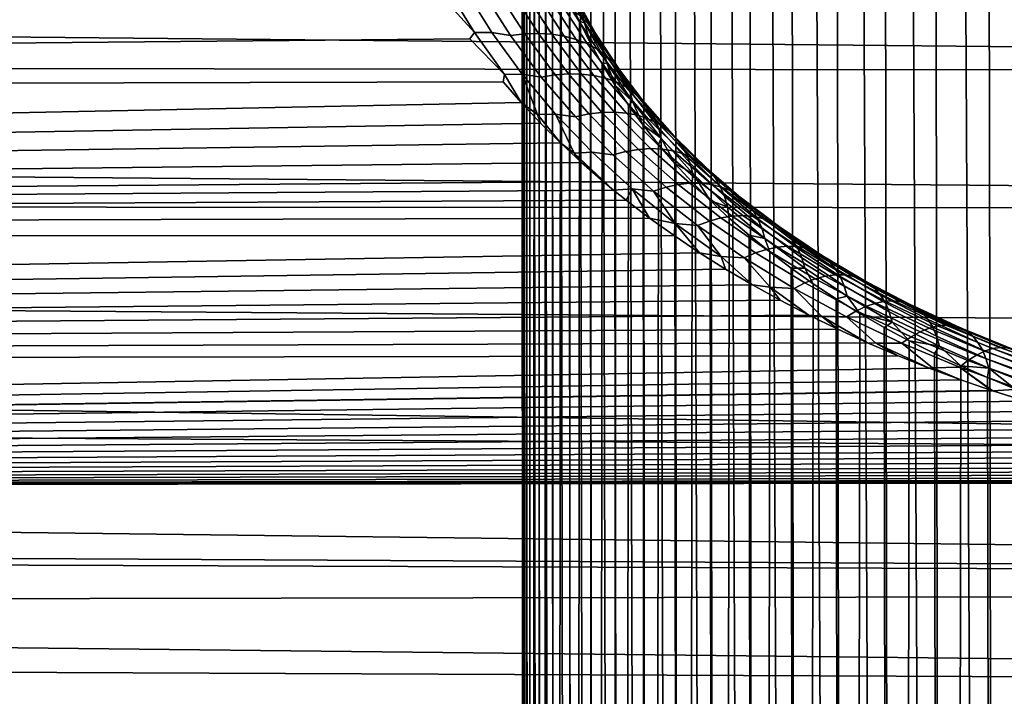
# Model space of a CAD drawing. Header units: metres. Extents: x -29 to 117, y -464 to 29.
# Tile 327 of 362: x 95.03 to 100.55, y -24.01 to -20.22. Entities that reach past the tile are written whole.
import ezdxf

# ---------------------------------------------------------------- set-up
doc = ezdxf.new("R2010")
doc.units = ezdxf.units.M
doc.layers.add('solid_24_501_056_XXX', color=7, linetype='CONTINUOUS')

msp = doc.modelspace()

# ---------------------------------------------------------------- linework, layer by layer
at = {"layer": 'solid_24_501_056_XXX'}
for points in [[(100.451645, -14.644389, 77.150513), (100.530876, -58.522095, 129.525024), (100.845062, -58.37307, 129.65007), (100.604523, -14.551145, 77.197197)], [(100.451645, -14.644389, 77.150513), (100.301796, -14.741547, 77.10112), (100.530876, -58.522095, 129.525024)], [(100.155128, -14.842526, 77.049057), (100.229263, -58.685654, 129.387787), (100.530876, -58.522095, 129.525024), (100.301796, -14.741547, 77.10112)], [(100.155128, -14.842526, 77.049057), (100.011726, -14.947417, 76.994492), (100.229263, -58.685654, 129.387787)], [(99.871834, -15.0559, 76.937317), (99.94136, -58.863129, 129.238861), (100.229263, -58.685654, 129.387787), (100.011726, -14.947417, 76.994492)], [(99.871834, -15.0559, 76.937317), (99.735687, -15.167631, 76.877419), (99.94136, -58.863129, 129.238861)], [(99.603386, -15.282576, 76.814903), (99.668266, -59.053841, 129.078842), (99.94136, -58.863129, 129.238861), (99.735687, -15.167631, 76.877419)], [(99.603386, -15.282576, 76.814903), (99.475037, -15.400742, 76.749908), (99.668266, -59.053841, 129.078842)], [(99.350845, -15.521766, 76.68235), (99.411026, -59.257069, 128.90831), (99.668266, -59.053841, 129.078842), (99.475037, -15.400742, 76.749908)], [(99.350845, -15.521766, 76.68235), (99.23101, -15.64528, 76.612129), (99.411026, -59.257069, 128.90831)], [(99.115585, -15.771305, 76.539429), (99.170593, -59.472046, 128.727921), (99.411026, -59.257069, 128.90831), (99.23101, -15.64528, 76.612129)], [(99.115585, -15.771305, 76.539429), (99.004677, -15.899748, 76.464355), (99.170593, -59.472046, 128.727921)], [(98.898422, -16.030256, 76.386818), (98.947899, -59.697952, 128.538361), (99.170593, -59.472046, 128.727921), (99.004677, -15.899748, 76.464355)], [(98.898422, -16.030256, 76.386818), (98.796974, -16.162489, 76.306778), (98.947899, -59.697952, 128.538361)], [(98.700356, -16.296484, 76.224457), (98.743782, -59.933929, 128.340347), (98.947899, -59.697952, 128.538361), (98.796974, -16.162489, 76.306778)], [(98.700356, -16.296484, 76.224457), (98.608658, -16.432081, 76.139908), (98.743782, -59.933929, 128.340347)], [(98.521965, -16.568968, 76.053085), (98.559013, -60.179089, 128.134644), (98.743782, -59.933929, 128.340347), (98.608658, -16.432081, 76.139908)], [(98.521965, -16.568968, 76.053085), (98.440361, -16.706865, 75.963982), (98.559013, -60.179089, 128.134644)], [(98.363876, -16.845779, 75.872826), (98.394295, -60.432495, 127.922012), (98.559013, -60.179089, 128.134644), (98.440361, -16.706865, 75.963982)], [(98.363876, -16.845779, 75.872826), (98.292542, -16.985537, 75.779655), (98.394295, -60.432495, 127.922012)], [(98.226418, -17.125889, 75.684448), (98.250252, -60.693188, 127.703262), (98.394295, -60.432495, 127.922012), (98.292542, -16.985537, 75.779655)], [(98.226418, -17.125889, 75.684448), (98.165527, -17.266628, 75.587212), (98.250252, -60.693188, 127.703262)], [(98.109901, -17.407711, 75.488174), (98.127434, -60.960178, 127.479233), (98.250252, -60.693188, 127.703262), (98.165527, -17.266628, 75.587212)], [(98.109901, -17.407711, 75.488174), (98.059547, -17.548977, 75.38736), (98.127434, -60.960178, 127.479233)], [(98.014488, -17.690247, 75.284767), (98.026306, -61.232456, 127.250763), (98.127434, -60.960178, 127.479233), (98.059547, -17.548977, 75.38736)], [(98.014488, -17.690247, 75.284767), (97.974724, -17.831367, 75.180428), (98.026306, -61.232456, 127.250763)], [(97.940269, -17.972256, 75.074532), (97.94725, -61.508984, 127.018723), (98.026306, -61.232456, 127.250763), (97.974724, -17.831367, 75.180428)], [(97.940269, -17.972256, 75.074532), (97.91114, -18.112759, 74.967148), (97.94725, -61.508984, 127.018723)], [(97.887321, -18.252722, 74.858315), (97.890572, -61.788719, 126.784004), (97.94725, -61.508984, 127.018723), (97.91114, -18.112759, 74.967148)], [(97.887321, -18.252722, 74.858315), (97.86882, -18.392006, 74.748116), (97.890572, -61.788719, 126.784004)], [(97.855629, -18.530508, 74.636688), (97.856468, -62.070595, 126.547478), (97.890572, -61.788719, 126.784004), (97.86882, -18.392006, 74.748116)], [(97.855629, -18.530508, 74.636688), (97.847725, -18.668106, 74.524132), (97.856468, -62.070595, 126.547478)], [(97.847725, -18.668106, 74.524132), (97.845093, -18.804682, 74.410545), (97.856468, -62.070595, 126.547478)], [(97.847725, -18.940254, 74.295776), (97.845093, -62.353542, 126.310059), (97.856468, -62.070595, 126.547478), (97.845093, -18.804682, 74.410545)], [(97.847725, -18.940254, 74.295776), (97.855629, -19.074995, 74.17981), (97.856468, -62.63649, 126.072639), (97.845093, -62.353542, 126.310059)], [(97.855629, -19.074995, 74.17981), (97.86882, -19.208784, 74.062759), (97.856468, -62.63649, 126.072639)], [(97.86882, -19.208784, 74.062759), (97.887321, -19.341496, 73.944725), (97.890572, -62.918365, 125.836113), (97.856468, -62.63649, 126.072639)], [(97.887321, -19.341496, 73.944725), (97.91114, -19.472984, 73.825783), (97.890572, -62.918365, 125.836113)], [(97.91114, -19.472984, 73.825783), (97.940277, -19.603148, 73.706047), (97.94725, -63.198101, 125.601387), (97.890572, -62.918365, 125.836113)], [(67.564034, -19.625256, 31.680479), (115.799744, -19.726307, 31.778532), (115.828773, -20.5193, 32.583401), (67.437141, -20.04677, 32.096069)], [(97.940277, -19.603148, 73.706047), (97.974731, -19.731907, 73.585678), (97.94725, -63.198101, 125.601387)], [(97.974731, -19.731907, 73.585678), (98.014496, -19.859173, 73.464813), (98.026306, -63.474628, 125.369354), (97.94725, -63.198101, 125.601387)], [(60.887337, -20.666183, 71.267738), (97.384735, -20.078564, 71.879364), (97.240837, -19.821342, 72.135849), (60.862103, -19.863775, 72.093987)], [(98.014496, -19.859173, 73.464813), (98.05957, -19.984756, 73.343491), (98.026306, -63.474628, 125.369354)], [(98.193863, -20.238132, 72.963676), (98.08699, -20.005959, 73.195686), (98.073166, -19.945576, 73.127045), (98.179588, -20.177675, 72.895187)], [(98.05957, -19.984756, 73.343491), (98.109924, -20.108583, 73.221863), (98.127434, -63.746906, 125.140884), (98.026306, -63.474628, 125.369354)], [(98.214935, -20.244106, 72.455582), (98.090393, -20.017834, 72.68782), (98.046043, -19.973248, 72.620041), (98.170883, -20.200926, 72.386703)], [(98.08699, -20.005959, 73.195686), (98.193863, -20.238132, 72.963676), (98.165558, -20.230625, 73.100113), (98.109924, -20.108583, 73.221863)], [(98.252075, -20.292253, 72.525238), (98.127632, -20.067053, 72.756668), (98.090393, -20.017834, 72.68782), (98.214935, -20.244106, 72.455582)], [(97.577415, -20.292034, 71.663025), (97.384735, -20.078564, 71.879364), (60.887337, -20.666183, 71.267738), (97.550507, -20.327761, 71.624458)], [(67.31002, -20.459524, 32.520447), (67.437141, -20.04677, 32.096069), (115.828773, -20.5193, 32.583401)], [(97.577415, -20.292034, 71.663025), (97.428711, -20.049423, 71.911102), (97.384735, -20.078564, 71.879364)], [(97.674721, -20.291956, 71.675438), (97.524712, -20.050838, 71.923172), (97.428711, -20.049423, 71.911102), (97.577415, -20.292034, 71.663025)], [(97.778633, -20.309151, 71.681854), (97.62545, -20.068434, 71.930679), (97.524712, -20.050838, 71.923172), (97.674721, -20.291956, 71.675438)], [(97.858414, -20.300051, 71.727699), (97.707085, -20.06271, 71.973717), (97.62545, -20.068434, 71.930679), (97.778633, -20.309151, 71.681854)], [(97.93576, -20.297623, 71.778297), (97.786148, -20.063503, 72.021652), (97.707085, -20.06271, 71.973717), (97.858414, -20.300051, 71.727699)], [(98.010017, -20.301889, 71.833221), (97.861954, -20.07081, 72.074081), (97.786148, -20.063503, 72.021652), (97.93576, -20.297623, 71.778297)], [(98.080544, -20.312815, 71.892006), (97.933876, -20.084564, 72.130547), (97.861954, -20.07081, 72.074081), (98.010017, -20.301889, 71.833221)], [(98.281982, -20.344957, 72.59507), (98.157455, -20.120485, 72.825989), (98.127632, -20.067053, 72.756668), (98.252075, -20.292253, 72.525238)], [(98.146744, -20.330305, 71.95414), (98.001274, -20.104652, 72.190567), (97.933876, -20.084564, 72.130547), (98.080544, -20.312815, 71.892006)], [(98.208054, -20.354212, 72.019096), (98.063591, -20.130899, 72.253624), (98.001274, -20.104652, 72.190567), (98.146744, -20.330305, 71.95414)], [(98.263931, -20.384327, 72.086327), (98.120293, -20.163082, 72.319199), (98.063591, -20.130899, 72.253624), (98.208054, -20.354212, 72.019096)], [(98.109924, -20.108583, 73.221863), (98.165558, -20.230625, 73.100113), (98.127434, -63.746906, 125.140884)], [(98.304405, -20.401768, 72.66449), (98.179588, -20.177675, 72.895187), (98.157455, -20.120485, 72.825989), (98.281982, -20.344957, 72.59507)], [(98.313919, -20.420397, 72.155243), (98.170883, -20.200926, 72.386703), (98.120293, -20.163082, 72.319199), (98.263931, -20.384327, 72.086327)], [(98.319145, -20.462198, 72.732903), (98.193863, -20.238132, 72.963676), (98.179588, -20.177675, 72.895187), (98.304405, -20.401768, 72.66449)], [(98.165558, -20.230625, 73.100113), (98.226463, -20.35083, 72.978386), (98.250252, -64.013901, 124.916855), (98.127434, -63.746906, 125.140884)], [(98.193863, -20.238132, 72.963676), (98.226463, -20.35083, 72.978386), (98.165558, -20.230625, 73.100113)], [(98.357582, -20.462112, 72.225258), (98.214935, -20.244106, 72.455582), (98.170883, -20.200926, 72.386703), (98.313919, -20.420397, 72.155243)], [(98.193863, -20.238132, 72.963676), (98.319145, -20.462198, 72.732903), (98.292595, -20.468977, 72.856689), (98.226463, -20.35083, 72.978386)], [(98.394547, -20.509115, 72.295784), (98.252075, -20.292253, 72.525238), (98.214935, -20.244106, 72.455582), (98.357582, -20.462112, 72.225258)], [(97.744972, -20.526373, 71.417587), (97.577415, -20.292034, 71.663025), (97.550507, -20.327761, 71.624458)], [(97.843719, -20.524658, 71.43042), (97.674721, -20.291956, 71.675438), (97.577415, -20.292034, 71.663025), (97.744972, -20.526373, 71.417587)], [(97.951157, -20.541166, 71.435921), (97.778633, -20.309151, 71.681854), (97.674721, -20.291956, 71.675438), (97.843719, -20.524658, 71.43042)], [(98.028831, -20.528751, 71.48452), (97.858414, -20.300051, 71.727699), (97.778633, -20.309151, 71.681854), (97.951157, -20.541166, 71.435921)], [(98.104233, -20.523151, 71.537743), (97.93576, -20.297623, 71.778297), (97.858414, -20.300051, 71.727699), (98.028831, -20.528751, 71.48452)], [(98.176704, -20.524414, 71.595146), (98.010017, -20.301889, 71.833221), (97.93576, -20.297623, 71.778297), (98.104233, -20.523151, 71.537743)], [(98.424492, -20.561005, 72.366211), (98.281982, -20.344957, 72.59507), (98.252075, -20.292253, 72.525238), (98.394547, -20.509115, 72.295784)], [(97.744972, -20.526373, 71.417587), (97.550507, -20.327761, 71.624458), (60.887337, -20.666183, 71.267738), (97.737877, -20.568129, 71.372383)], [(98.245636, -20.532528, 71.656235), (98.080544, -20.312815, 71.892006), (98.010017, -20.301889, 71.833221), (98.176704, -20.524414, 71.595146)], [(98.310432, -20.547424, 71.72049), (98.146744, -20.330305, 71.95414), (98.080544, -20.312815, 71.892006), (98.245636, -20.532528, 71.656235)], [(98.370544, -20.568977, 71.787354), (98.208054, -20.354212, 72.019096), (98.146744, -20.330305, 71.95414), (98.310432, -20.547424, 71.72049)], [(98.425461, -20.597, 71.856262), (98.263931, -20.384327, 72.086327), (98.208054, -20.354212, 72.019096), (98.370544, -20.568977, 71.787354)], [(98.226463, -20.35083, 72.978386), (98.292595, -20.468977, 72.856689), (98.250252, -64.013901, 124.916855)], [(98.447174, -20.617338, 72.435928), (98.304405, -20.401768, 72.66449), (98.281982, -20.344957, 72.59507), (98.424492, -20.561005, 72.366211)], [(98.474701, -20.631254, 71.92662), (98.313919, -20.420397, 72.155243), (98.263931, -20.384327, 72.086327), (98.425461, -20.597, 71.856262)], [(98.462387, -20.677633, 72.504356), (98.319145, -20.462198, 72.732903), (98.304405, -20.401768, 72.66449), (98.447174, -20.617338, 72.435928)], [(67.31002, -20.459524, 32.520447), (115.828773, -20.5193, 32.583401), (115.843262, -21.279072, 33.418877), (67.182594, -20.863342, 32.95343)], [(98.319145, -20.462198, 72.732903), (98.363937, -20.585005, 72.735222), (98.292595, -20.468977, 72.856689)], [(98.517853, -20.671448, 71.997841), (98.357582, -20.462112, 72.225258), (98.313919, -20.420397, 72.155243), (98.474701, -20.631254, 71.92662)], [(98.462387, -20.677633, 72.504356), (98.363937, -20.585005, 72.735222), (98.319145, -20.462198, 72.732903)], [(98.554543, -20.717236, 72.069298), (98.394547, -20.509115, 72.295784), (98.357582, -20.462112, 72.225258), (98.517853, -20.671448, 71.997841)], [(98.292595, -20.468977, 72.856689), (98.363937, -20.585005, 72.735222), (98.394295, -64.27459, 124.698105), (98.250252, -64.013901, 124.916855)], [(98.584465, -20.768227, 72.140388), (98.424492, -20.561005, 72.366211), (98.394547, -20.509115, 72.295784), (98.554543, -20.717236, 72.069298)], [(60.922607, -21.434452, 70.409225), (97.839592, -20.684929, 71.247612), (97.737877, -20.568129, 71.372383), (60.887337, -20.666183, 71.267738)], [(97.744972, -20.526373, 71.417587), (97.737877, -20.568129, 71.372383), (97.839592, -20.684929, 71.247612)], [(97.843719, -20.524658, 71.43042), (97.744972, -20.526373, 71.417587), (97.839592, -20.684929, 71.247612), (97.931007, -20.751982, 71.175751)], [(98.031326, -20.748478, 71.18911), (97.843719, -20.524658, 71.43042), (97.931007, -20.751982, 71.175751)], [(98.142624, -20.764, 71.193924), (97.951157, -20.541166, 71.435921), (97.843719, -20.524658, 71.43042), (98.031326, -20.748478, 71.18911)], [(98.217949, -20.748344, 71.245216), (98.028831, -20.528751, 71.48452), (97.951157, -20.541166, 71.435921), (98.142624, -20.764, 71.193924)], [(98.291153, -20.73963, 71.301018), (98.104233, -20.523151, 71.537743), (98.028831, -20.528751, 71.48452), (98.217949, -20.748344, 71.245216)], [(98.361618, -20.737932, 71.360863), (98.176704, -20.524414, 71.595146), (98.104233, -20.523151, 71.537743), (98.291153, -20.73963, 71.301018)], [(98.428726, -20.743263, 71.42424), (98.245636, -20.532528, 71.656235), (98.176704, -20.524414, 71.595146), (98.361618, -20.737932, 71.360863)], [(98.49192, -20.755579, 71.490608), (98.310432, -20.547424, 71.72049), (98.245636, -20.532528, 71.656235), (98.428726, -20.743263, 71.42424)], [(98.550652, -20.774775, 71.559395), (98.370544, -20.568977, 71.787354), (98.310432, -20.547424, 71.72049), (98.49192, -20.755579, 71.490608)], [(98.604416, -20.800686, 71.630013), (98.425461, -20.597, 71.856262), (98.370544, -20.568977, 71.787354), (98.550652, -20.774775, 71.559395)], [(98.607353, -20.823986, 72.210503), (98.447174, -20.617338, 72.435928), (98.424492, -20.561005, 72.366211), (98.584465, -20.768227, 72.140388)], [(98.363937, -20.585005, 72.735222), (98.44043, -20.6989, 72.614243), (98.394295, -64.27459, 124.698105)], [(98.462387, -20.677633, 72.504356), (98.44043, -20.6989, 72.614243), (98.363937, -20.585005, 72.735222)], [(98.652756, -20.83309, 71.701866), (98.474701, -20.631254, 71.92662), (98.425461, -20.597, 71.856262), (98.604416, -20.800686, 71.630013)], [(98.623016, -20.884037, 72.279045), (98.462387, -20.677633, 72.504356), (98.447174, -20.617338, 72.435928), (98.607353, -20.823986, 72.210503)], [(98.695267, -20.87171, 71.774323), (98.517853, -20.671448, 71.997841), (98.474701, -20.631254, 71.92662), (98.652756, -20.83309, 71.701866)], [(60.922607, -21.434452, 70.409225), (97.946495, -20.799116, 71.124153), (97.839592, -20.684929, 71.247612)], [(97.931007, -20.751982, 71.175751), (97.839592, -20.684929, 71.247612), (97.946495, -20.799116, 71.124153)], [(98.462387, -20.677633, 72.504356), (98.522049, -20.810598, 72.493904), (98.44043, -20.6989, 72.614243)], [(98.623016, -20.884037, 72.279045), (98.522049, -20.810598, 72.493904), (98.462387, -20.677633, 72.504356)], [(98.731575, -20.916216, 71.846786), (98.554543, -20.717236, 72.069298), (98.517853, -20.671448, 71.997841), (98.695267, -20.87171, 71.774323)], [(98.49614, -20.946596, 71.069183), (98.291153, -20.73963, 71.301018), (98.217949, -20.748344, 71.245216), (98.425369, -20.958355, 71.010849)], [(98.564346, -20.94199, 71.131432), (98.361618, -20.737932, 71.360863), (98.291153, -20.73963, 71.301018), (98.49614, -20.946596, 71.069183)], [(98.629417, -20.944576, 71.197075), (98.428726, -20.743263, 71.42424), (98.361618, -20.737932, 71.360863), (98.564346, -20.94199, 71.131432)], [(98.44043, -20.6989, 72.614243), (98.522049, -20.810598, 72.493904), (98.559013, -64.528, 124.485474), (98.394295, -64.27459, 124.698105)], [(98.761368, -20.96623, 71.918617), (98.584465, -20.768227, 72.140388), (98.554543, -20.717236, 72.069298), (98.731575, -20.916216, 71.846786)], [(98.031326, -20.748478, 71.18911), (97.931007, -20.751982, 71.175751), (98.058693, -20.910845, 71.001923), (98.135147, -20.968393, 70.938515)], [(97.931007, -20.751982, 71.175751), (97.946495, -20.799116, 71.124153), (98.058693, -20.910845, 71.001923)], [(98.237167, -20.96294, 70.952538), (98.031326, -20.748478, 71.18911), (98.135147, -20.968393, 70.938515)], [(98.352646, -20.977165, 70.956932), (98.142624, -20.764, 71.193924), (98.031326, -20.748478, 71.18911), (98.237167, -20.96294, 70.952538)], [(98.425369, -20.958355, 71.010849), (98.217949, -20.748344, 71.245216), (98.142624, -20.764, 71.193924), (98.352646, -20.977165, 70.956932)], [(98.690781, -20.954334, 71.265549), (98.49192, -20.755579, 71.490608), (98.428726, -20.743263, 71.42424), (98.629417, -20.944576, 71.197075)], [(98.747925, -20.971178, 71.336258), (98.550652, -20.774775, 71.559395), (98.49192, -20.755579, 71.490608), (98.690781, -20.954334, 71.265549)], [(98.800354, -20.994965, 71.408607), (98.604416, -20.800686, 71.630013), (98.550652, -20.774775, 71.559395), (98.747925, -20.971178, 71.336258)], [(98.784401, -21.02132, 71.989212), (98.607353, -20.823986, 72.210503), (98.584465, -20.768227, 72.140388), (98.761368, -20.96623, 71.918617)], [(60.922607, -21.434452, 70.409225), (98.058693, -20.910845, 71.001923), (97.946495, -20.799116, 71.124153)], [(98.522049, -20.810598, 72.493904), (98.608749, -20.919872, 72.374168), (98.559013, -64.528, 124.485474)], [(98.623016, -20.884037, 72.279045), (98.608749, -20.919872, 72.374168), (98.522049, -20.810598, 72.493904)], [(98.847626, -21.02549, 71.481979), (98.652756, -20.83309, 71.701866), (98.604416, -20.800686, 71.630013), (98.800354, -20.994965, 71.408607)], [(98.800468, -21.08102, 72.057968), (98.623016, -20.884037, 72.279045), (98.607353, -20.823986, 72.210503), (98.784401, -21.02132, 71.989212)], [(98.889336, -21.062494, 71.55574), (98.695267, -20.87171, 71.774323), (98.652756, -20.83309, 71.701866), (98.847626, -21.02549, 71.481979)], [(67.055054, -21.258018, 33.394802), (67.182594, -20.863342, 32.95343), (115.843262, -21.279072, 33.418877)], [(98.623016, -20.884037, 72.279045), (98.700455, -21.026684, 72.255318), (98.608749, -20.919872, 72.374168)], [(98.800468, -21.08102, 72.057968), (98.700455, -21.026684, 72.255318), (98.623016, -20.884037, 72.279045)], [(98.925117, -21.105661, 71.629257), (98.731575, -20.916216, 71.846786), (98.695267, -20.87171, 71.774323), (98.889336, -21.062494, 71.55574)], [(60.922607, -21.434452, 70.409225), (98.176201, -21.020231, 70.880836), (98.058693, -20.910845, 71.001923)], [(98.135147, -20.968393, 70.938515), (98.058693, -20.910845, 71.001923), (98.176201, -21.020231, 70.880836)], [(98.460793, -21.167627, 70.721718), (98.237167, -20.96294, 70.952538), (98.135147, -20.968393, 70.938515), (98.35701, -21.175249, 70.70681)], [(98.580727, -21.180248, 70.726013), (98.352646, -20.977165, 70.956932), (98.237167, -20.96294, 70.952538), (98.460793, -21.167627, 70.721718)], [(98.650604, -21.158377, 70.782478), (98.425369, -20.958355, 71.010849), (98.352646, -20.977165, 70.956932), (98.580727, -21.180248, 70.726013)], [(98.718697, -21.143656, 70.843277), (98.49614, -20.946596, 71.069183), (98.425369, -20.958355, 71.010849), (98.650604, -21.158377, 70.782478)], [(98.784416, -21.136209, 70.90789), (98.564346, -20.94199, 71.131432), (98.49614, -20.946596, 71.069183), (98.718697, -21.143656, 70.843277)], [(98.608749, -20.919872, 72.374168), (98.700455, -21.026684, 72.255318), (98.743782, -64.773155, 124.279762), (98.559013, -64.528, 124.485474)], [(98.847198, -21.136101, 70.975769), (98.629417, -20.944576, 71.197075), (98.564346, -20.94199, 71.131432), (98.784416, -21.136209, 70.90789)], [(98.906517, -21.143332, 71.046326), (98.690781, -20.954334, 71.265549), (98.629417, -20.944576, 71.197075), (98.847198, -21.136101, 70.975769)], [(98.961861, -21.157841, 71.118965), (98.747925, -20.971178, 71.336258), (98.690781, -20.954334, 71.265549), (98.906517, -21.143332, 71.046326)], [(98.954674, -21.154621, 71.701912), (98.761368, -20.96623, 71.918617), (98.731575, -20.916216, 71.846786), (98.925117, -21.105661, 71.629257)], [(98.135147, -20.968393, 70.938515), (98.176201, -21.020231, 70.880836), (98.298782, -21.126965, 70.761322)], [(98.135147, -20.968393, 70.938515), (98.298782, -21.126965, 70.761322), (98.35701, -21.175249, 70.70681)], [(99.012756, -21.179504, 71.193054), (98.800354, -20.994965, 71.408607), (98.747925, -20.971178, 71.336258), (98.961861, -21.157841, 71.118965)], [(98.977753, -21.208956, 71.773079), (98.784401, -21.02132, 71.989212), (98.761368, -20.96623, 71.918617), (98.954674, -21.154621, 71.701912)], [(99.058762, -21.208136, 71.267975), (98.847626, -21.02549, 71.481979), (98.800354, -20.994965, 71.408607), (99.012756, -21.179504, 71.193054)], [(60.922607, -21.434452, 70.409225), (98.298782, -21.126965, 70.761322), (98.176201, -21.020231, 70.880836)], [(98.700455, -21.026684, 72.255318), (98.797073, -21.131027, 72.13765), (98.743782, -64.773155, 124.279762)], [(98.800468, -21.08102, 72.057968), (98.797073, -21.131027, 72.13765), (98.700455, -21.026684, 72.255318)], [(98.994156, -21.2682, 71.842148), (98.800468, -21.08102, 72.057968), (98.784401, -21.02132, 71.989212), (98.977753, -21.208956, 71.773079)], [(99.099495, -21.24349, 71.343071), (98.889336, -21.062494, 71.55574), (98.847626, -21.02549, 71.481979), (99.058762, -21.208136, 71.267975)], [(99.134605, -21.285267, 71.417717), (98.925117, -21.105661, 71.629257), (98.889336, -21.062494, 71.55574), (99.099495, -21.24349, 71.343071)], [(60.922607, -21.434452, 70.409225), (98.35701, -21.175249, 70.70681), (98.298782, -21.126965, 70.761322)], [(98.800468, -21.08102, 72.057968), (98.898529, -21.232809, 72.021324), (98.797073, -21.131027, 72.13765)], [(98.994156, -21.2682, 71.842148), (98.898529, -21.232809, 72.021324), (98.800468, -21.08102, 72.057968)], [(99.163788, -21.333107, 71.491264), (98.954674, -21.154621, 71.701912), (98.925117, -21.105661, 71.629257), (99.134605, -21.285267, 71.417717)], [(60.922607, -21.434452, 70.409225), (98.426193, -21.230734, 70.643806), (98.35701, -21.175249, 70.70681)], [(98.460793, -21.167627, 70.721718), (98.35701, -21.175249, 70.70681), (98.426193, -21.230734, 70.643806)], [(98.460793, -21.167627, 70.721718), (98.426193, -21.230734, 70.643806), (98.558578, -21.331707, 70.528191)], [(98.701683, -21.362181, 70.497681), (98.460793, -21.167627, 70.721718), (98.558578, -21.331707, 70.528191)], [(98.580727, -21.180248, 70.726013), (98.460793, -21.167627, 70.721718), (98.701683, -21.362181, 70.497681)], [(98.893097, -21.348064, 70.561172), (98.650604, -21.158377, 70.782478), (98.580727, -21.180248, 70.726013), (98.826317, -21.372887, 70.502243)], [(98.826317, -21.372887, 70.502243), (98.580727, -21.180248, 70.726013), (98.701683, -21.362181, 70.497681)], [(98.95826, -21.330473, 70.624367), (98.718697, -21.143656, 70.843277), (98.650604, -21.158377, 70.782478), (98.893097, -21.348064, 70.561172)], [(99.021248, -21.320265, 70.691284), (98.784416, -21.136209, 70.90789), (98.718697, -21.143656, 70.843277), (98.95826, -21.330473, 70.624367)], [(98.797073, -21.131027, 72.13765), (98.898529, -21.232809, 72.021324), (98.947899, -65.009132, 124.081749), (98.743782, -64.773155, 124.279762)], [(99.08152, -21.317526, 70.761353), (98.847198, -21.136101, 70.975769), (98.784416, -21.136209, 70.90789), (99.021248, -21.320265, 70.691284)], [(99.138557, -21.322277, 70.833969), (98.906517, -21.143332, 71.046326), (98.847198, -21.136101, 70.975769), (99.08152, -21.317526, 70.761353)], [(99.191872, -21.334482, 70.908516), (98.961861, -21.157841, 71.118965), (98.906517, -21.143332, 71.046326), (99.138557, -21.322277, 70.833969)], [(99.18679, -21.386602, 71.56308), (98.977753, -21.208956, 71.773079), (98.954674, -21.154621, 71.701912), (99.163788, -21.333107, 71.491264)], [(99.241013, -21.354034, 70.98436), (99.012756, -21.179504, 71.193054), (98.961861, -21.157841, 71.118965), (99.191872, -21.334482, 70.908516)], [(99.285561, -21.380768, 71.060844), (99.058762, -21.208136, 71.267975), (99.012756, -21.179504, 71.193054), (99.241013, -21.354034, 70.98436)], [(60.922607, -21.434452, 70.409225), (98.558578, -21.331707, 70.528191), (98.426193, -21.230734, 70.643806)], [(98.898529, -21.232809, 72.021324), (99.004784, -21.331825, 71.906265), (98.947899, -65.009132, 124.081749)], [(98.994156, -21.2682, 71.842148), (99.004784, -21.331825, 71.906265), (98.898529, -21.232809, 72.021324)], [(99.20343, -21.445295, 71.632561), (98.994156, -21.2682, 71.842148), (98.977753, -21.208956, 71.773079), (99.18679, -21.386602, 71.56308)], [(99.325134, -21.414452, 71.137321), (99.099495, -21.24349, 71.343071), (99.058762, -21.208136, 71.267975), (99.285561, -21.380768, 71.060844)], [(67.055054, -21.258018, 33.394802), (115.843262, -21.279072, 33.418877), (115.843224, -22.004473, 34.283588), (66.927574, -21.643349, 33.844341)], [(98.994156, -21.2682, 71.842148), (99.20343, -21.445295, 71.632561), (99.115707, -21.428064, 71.792809), (99.004784, -21.331825, 71.906265)], [(99.35939, -21.4548, 71.213135), (99.134605, -21.285267, 71.417717), (99.099495, -21.24349, 71.343071), (99.325134, -21.414452, 71.137321)], [(99.388046, -21.501469, 71.287636), (99.163788, -21.333107, 71.491264), (99.134605, -21.285267, 71.417717), (99.35939, -21.4548, 71.213135)], [(60.922607, -21.434452, 70.409225), (98.696007, -21.430027, 70.414375), (98.558578, -21.331707, 70.528191)], [(98.701683, -21.362181, 70.497681), (98.558578, -21.331707, 70.528191), (98.696007, -21.430027, 70.414375)], [(99.152275, -21.527058, 70.348007), (98.893097, -21.348064, 70.561172), (98.826317, -21.372887, 70.502243), (99.088821, -21.554712, 70.286697)], [(99.214272, -21.506704, 70.413513), (98.95826, -21.330473, 70.624367), (98.893097, -21.348064, 70.561172), (99.152275, -21.527058, 70.348007)], [(99.004784, -21.331825, 71.906265), (99.115707, -21.428064, 71.792809), (99.170593, -65.235039, 123.892197), (98.947899, -65.009132, 124.081749)], [(99.274277, -21.493824, 70.482666), (99.021248, -21.320265, 70.691284), (98.95826, -21.330473, 70.624367), (99.214272, -21.506704, 70.413513)], [(99.331787, -21.488529, 70.554878), (99.08152, -21.317526, 70.761353), (99.021248, -21.320265, 70.691284), (99.274277, -21.493824, 70.482666)], [(99.386307, -21.490864, 70.629517), (99.138557, -21.322277, 70.833969), (99.08152, -21.317526, 70.761353), (99.331787, -21.488529, 70.554878)], [(99.43737, -21.500809, 70.705956), (99.191872, -21.334482, 70.908516), (99.138557, -21.322277, 70.833969), (99.386307, -21.490864, 70.629517)], [(99.410843, -21.554056, 71.360191), (99.18679, -21.386602, 71.56308), (99.163788, -21.333107, 71.491264), (99.388046, -21.501469, 71.287636)], [(99.484535, -21.518278, 70.783539), (99.241013, -21.354034, 70.98436), (99.191872, -21.334482, 70.908516), (99.43737, -21.500809, 70.705956)], [(98.701683, -21.362181, 70.497681), (98.696007, -21.430027, 70.414375), (98.838081, -21.525372, 70.302826)], [(98.959274, -21.546244, 70.281464), (98.701683, -21.362181, 70.497681), (98.838081, -21.525372, 70.302826)], [(98.826317, -21.372887, 70.502243), (98.701683, -21.362181, 70.497681), (98.959274, -21.546244, 70.281464)], [(99.088821, -21.554712, 70.286697), (98.826317, -21.372887, 70.502243), (98.959274, -21.546244, 70.281464)], [(99.427589, -21.612114, 71.430176), (99.20343, -21.445295, 71.632561), (99.18679, -21.386602, 71.56308), (99.410843, -21.554056, 71.360191)], [(99.527412, -21.543123, 70.861603), (99.285561, -21.380768, 71.060844), (99.241013, -21.354034, 70.98436), (99.484535, -21.518278, 70.783539)], [(99.56562, -21.575132, 70.939484), (99.325134, -21.414452, 71.137321), (99.285561, -21.380768, 71.060844), (99.527412, -21.543123, 70.861603)], [(60.967903, -22.167269, 69.519859), (98.838081, -21.525372, 70.302826), (98.696007, -21.430027, 70.414375), (60.922607, -21.434452, 70.409225)], [(99.115707, -21.428064, 71.792809), (99.231133, -21.521538, 71.681328), (99.170593, -65.235039, 123.892197)], [(99.20343, -21.445295, 71.632561), (99.231133, -21.521538, 71.681328), (99.115707, -21.428064, 71.792809)], [(99.20343, -21.445295, 71.632561), (99.427589, -21.612114, 71.430176), (99.350975, -21.612135, 71.571884), (99.231133, -21.521538, 71.681328)], [(99.598839, -21.614029, 71.01651), (99.35939, -21.4548, 71.213135), (99.325134, -21.414452, 71.137321), (99.56562, -21.575132, 70.939484)], [(99.626785, -21.659485, 71.092018), (99.388046, -21.501469, 71.287636), (99.35939, -21.4548, 71.213135), (99.598839, -21.614029, 71.01651)], [(99.486107, -21.671997, 70.211815), (99.214272, -21.506704, 70.413513), (99.152275, -21.527058, 70.348007), (99.427521, -21.694996, 70.144073)], [(99.5429, -21.656553, 70.283127), (99.274277, -21.493824, 70.482666), (99.214272, -21.506704, 70.413513), (99.486107, -21.671997, 70.211815)], [(99.597404, -21.648794, 70.357407), (99.331787, -21.488529, 70.554878), (99.274277, -21.493824, 70.482666), (99.5429, -21.656553, 70.283127)], [(99.649162, -21.648787, 70.434029), (99.386307, -21.490864, 70.629517), (99.331787, -21.488529, 70.554878), (99.597404, -21.648794, 70.357407)], [(99.697731, -21.65653, 70.512321), (99.43737, -21.500809, 70.705956), (99.386307, -21.490864, 70.629517), (99.649162, -21.648787, 70.434029)], [(99.649216, -21.711107, 71.165375), (99.410843, -21.554056, 71.360191), (99.388046, -21.501469, 71.287636), (99.626785, -21.659485, 71.092018)], [(99.742699, -21.671961, 70.591629), (99.484535, -21.518278, 70.783539), (99.43737, -21.500809, 70.705956), (99.697731, -21.65653, 70.512321)], [(60.967903, -22.167269, 69.519859), (98.984413, -21.617426, 70.194), (98.838081, -21.525372, 70.302826)], [(98.959274, -21.546244, 70.281464), (98.838081, -21.525372, 70.302826), (98.984413, -21.617426, 70.194)], [(98.959274, -21.546244, 70.281464), (98.984413, -21.617426, 70.194), (99.135185, -21.706327, 70.087837)], [(99.088821, -21.554712, 70.286697), (98.959274, -21.546244, 70.281464), (99.135185, -21.706327, 70.087837), (99.232994, -21.719446, 70.074127)], [(99.427521, -21.694996, 70.144073), (99.152275, -21.527058, 70.348007), (99.088821, -21.554712, 70.286697), (99.367645, -21.725349, 70.080498)], [(99.367645, -21.725349, 70.080498), (99.088821, -21.554712, 70.286697), (99.232994, -21.719446, 70.074127)], [(99.231133, -21.521538, 71.681328), (99.350975, -21.612135, 71.571884), (99.411026, -65.450012, 123.711807), (99.170593, -65.235039, 123.892197)], [(99.665947, -21.768457, 71.235947), (99.427589, -21.612114, 71.430176), (99.410843, -21.554056, 71.360191), (99.649216, -21.711107, 71.165375)], [(99.783669, -21.694944, 70.671265), (99.527412, -21.543123, 70.861603), (99.484535, -21.518278, 70.783539), (99.742699, -21.671961, 70.591629)], [(99.820305, -21.725285, 70.750557), (99.56562, -21.575132, 70.939484), (99.527412, -21.543123, 70.861603), (99.783669, -21.694944, 70.671265)], [(60.967903, -22.167269, 69.519859), (99.135185, -21.706327, 70.087837), (98.984413, -21.617426, 70.194)], [(99.427589, -21.612114, 71.430176), (99.475174, -21.699684, 71.464432), (99.350975, -21.612135, 71.571884)], [(99.350975, -21.612135, 71.571884), (99.475174, -21.699684, 71.464432), (99.411026, -65.450012, 123.711807)], [(99.427589, -21.612114, 71.430176), (99.665947, -21.768457, 71.235947), (99.603523, -21.784203, 71.359352), (99.475174, -21.699684, 71.464432)], [(99.85228, -21.762722, 70.828819), (99.598839, -21.614029, 71.01651), (99.56562, -21.575132, 70.939484), (99.820305, -21.725285, 70.750557)], [(99.879333, -21.80694, 70.905388), (99.626785, -21.659485, 71.092018), (99.598839, -21.614029, 71.01651), (99.85228, -21.762722, 70.828819)], [(66.927574, -21.643349, 33.844341), (115.843224, -22.004473, 34.283588), (115.828644, -22.695074, 35.177017), (66.800095, -22.019175, 34.301857)], [(99.773064, -21.826042, 70.020317), (99.486107, -21.671997, 70.211815), (99.427521, -21.694996, 70.144073), (99.718124, -21.851551, 69.950455)], [(99.826393, -21.808153, 70.093697), (99.5429, -21.656553, 70.283127), (99.486107, -21.671997, 70.211815), (99.773064, -21.826042, 70.020317)], [(99.877655, -21.798037, 70.169983), (99.597404, -21.648794, 70.357407), (99.5429, -21.656553, 70.283127), (99.826393, -21.808153, 70.093697)], [(99.926414, -21.795778, 70.248512), (99.649162, -21.648787, 70.434029), (99.597404, -21.648794, 70.357407), (99.877655, -21.798037, 70.169983)], [(99.901222, -21.857555, 70.979599), (99.649216, -21.711107, 71.165375), (99.626785, -21.659485, 71.092018), (99.879333, -21.80694, 70.905388)], [(99.972252, -21.801397, 70.328613), (99.697731, -21.65653, 70.512321), (99.649162, -21.648787, 70.434029), (99.926414, -21.795778, 70.248512)], [(100.014771, -21.814848, 70.409615), (99.742699, -21.671961, 70.591629), (99.697731, -21.65653, 70.512321), (99.972252, -21.801397, 70.328613)], [(100.053612, -21.836014, 70.490807), (99.783669, -21.694944, 70.671265), (99.742699, -21.671961, 70.591629), (100.014771, -21.814848, 70.409615)], [(60.967903, -22.167269, 69.519859), (99.290497, -21.792244, 69.984222), (99.135185, -21.706327, 70.087837)], [(99.232994, -21.719446, 70.074127), (99.135185, -21.706327, 70.087837), (99.290497, -21.792244, 69.984222)], [(99.232994, -21.719446, 70.074127), (99.290497, -21.792244, 69.984222), (99.44989, -21.874926, 69.88356)], [(99.367645, -21.725349, 70.080498), (99.232994, -21.719446, 70.074127), (99.44989, -21.874926, 69.88356), (99.522179, -21.881447, 69.876709)], [(99.718124, -21.851551, 69.950455), (99.427521, -21.694996, 70.144073), (99.367645, -21.725349, 70.080498), (99.662041, -21.884462, 69.884727)], [(99.662041, -21.884462, 69.884727), (99.367645, -21.725349, 70.080498), (99.522179, -21.881447, 69.876709)], [(99.475174, -21.699684, 71.464432), (99.603523, -21.784203, 71.359352), (99.668266, -65.653244, 123.541283), (99.411026, -65.450012, 123.711807)], [(99.91777, -21.914139, 71.050835), (99.665947, -21.768457, 71.235947), (99.649216, -21.711107, 71.165375), (99.901222, -21.857555, 70.979599)], [(100.088448, -21.864714, 70.571503), (99.820305, -21.725285, 70.750557), (99.783669, -21.694944, 70.671265), (100.053612, -21.836014, 70.490807)], [(100.118973, -21.900703, 70.651016), (99.85228, -21.762722, 70.828819), (99.820305, -21.725285, 70.750557), (100.088448, -21.864714, 70.571503)], [(99.665947, -21.768457, 71.235947), (99.735825, -21.865726, 71.257011), (99.603523, -21.784203, 71.359352)], [(99.603523, -21.784203, 71.359352), (99.735825, -21.865726, 71.257011), (99.668266, -65.653244, 123.541283)], [(99.91777, -21.914139, 71.050835), (99.735825, -21.865726, 71.257011), (99.665947, -21.768457, 71.235947)], [(100.144928, -21.943672, 70.728661), (99.879333, -21.80694, 70.905388), (99.85228, -21.762722, 70.828819), (100.118973, -21.900703, 70.651016)], [(60.967903, -22.167269, 69.519859), (99.44989, -21.874926, 69.88356), (99.290497, -21.792244, 69.984222)], [(100.074348, -21.96855, 69.840073), (99.773064, -21.826042, 70.020317), (99.718124, -21.851551, 69.950455), (100.023285, -21.996424, 69.768204)], [(100.123985, -21.948349, 69.915421), (99.826393, -21.808153, 70.093697), (99.773064, -21.826042, 70.020317), (100.074348, -21.96855, 69.840073)], [(100.171768, -21.935997, 69.993614), (99.877655, -21.798037, 70.169983), (99.826393, -21.808153, 70.093697), (100.123985, -21.948349, 69.915421)], [(100.217278, -21.931597, 70.073975), (99.926414, -21.795778, 70.248512), (99.877655, -21.798037, 70.169983), (100.171768, -21.935997, 69.993614)], [(100.166092, -21.993258, 70.80378), (99.901222, -21.857555, 70.979599), (99.879333, -21.80694, 70.905388), (100.144928, -21.943672, 70.728661)], [(100.260139, -21.935186, 70.155823), (99.972252, -21.801397, 70.328613), (99.926414, -21.795778, 70.248512), (100.217278, -21.931597, 70.073975)], [(100.29998, -21.946735, 70.238464), (100.014771, -21.814848, 70.409615), (99.972252, -21.801397, 70.328613), (100.260139, -21.935186, 70.155823)], [(100.336464, -21.966145, 70.321175), (100.053612, -21.836014, 70.490807), (100.014771, -21.814848, 70.409615), (100.29998, -21.946735, 70.238464)], [(100.36927, -21.993248, 70.403259), (100.088448, -21.864714, 70.571503), (100.053612, -21.836014, 70.490807), (100.336464, -21.966145, 70.321175)], [(60.967903, -22.167269, 69.519859), (99.6129, -21.954121, 69.78624), (99.44989, -21.874926, 69.88356)], [(99.522179, -21.881447, 69.876709), (99.44989, -21.874926, 69.88356), (99.6129, -21.954121, 69.78624)], [(99.522179, -21.881447, 69.876709), (99.6129, -21.954121, 69.78624), (99.779701, -22.029949, 69.69223)], [(99.662041, -21.884462, 69.884727), (99.522179, -21.881447, 69.876709), (99.779701, -22.029949, 69.69223), (99.826065, -22.031933, 69.690239)], [(100.023285, -21.996424, 69.768204), (99.718124, -21.851551, 69.950455), (99.662041, -21.884462, 69.884727), (99.971222, -22.031733, 69.700439)], [(99.971222, -22.031733, 69.700439), (99.662041, -21.884462, 69.884727), (99.826065, -22.031933, 69.690239)], [(99.735825, -21.865726, 71.257011), (99.871979, -21.944115, 71.157387), (99.94136, -65.843956, 123.381256), (99.668266, -65.653244, 123.541283)], [(99.91777, -21.914139, 71.050835), (99.871979, -21.944115, 71.157387), (99.735825, -21.865726, 71.257011)], [(100.182289, -22.04903, 70.875725), (99.91777, -21.914139, 71.050835), (99.901222, -21.857555, 70.979599), (100.166092, -21.993258, 70.80378)], [(100.398125, -22.027815, 70.484024), (100.118973, -21.900703, 70.651016), (100.088448, -21.864714, 70.571503), (100.36927, -21.993248, 70.403259)], [(100.422775, -22.06955, 70.562759), (100.144928, -21.943672, 70.728661), (100.118973, -21.900703, 70.651016), (100.398125, -22.027815, 70.484024)], [(60.967903, -22.167269, 69.519859), (99.779701, -22.029949, 69.69223), (99.6129, -21.954121, 69.78624)], [(99.91777, -21.914139, 71.050835), (100.011871, -22.019257, 71.060486), (99.871979, -21.944115, 71.157387)], [(99.871979, -21.944115, 71.157387), (100.011871, -22.019257, 71.060486), (99.94136, -65.843956, 123.381256)], [(100.182289, -22.04903, 70.875725), (100.011871, -22.019257, 71.060486), (99.91777, -21.914139, 71.050835)], [(100.43486, -22.076866, 69.749344), (100.123985, -21.948349, 69.915421), (100.074348, -21.96855, 69.840073), (100.389153, -22.099228, 69.672142)], [(100.47892, -22.062416, 69.829338), (100.171768, -21.935997, 69.993614), (100.123985, -21.948349, 69.915421), (100.43486, -22.076866, 69.749344)], [(100.443024, -22.118095, 70.638802), (100.166092, -21.993258, 70.80378), (100.144928, -21.943672, 70.728661), (100.422775, -22.06955, 70.562759)], [(100.520958, -22.055998, 69.911446), (100.217278, -21.931597, 70.073975), (100.171768, -21.935997, 69.993614), (100.47892, -22.062416, 69.829338)], [(100.560608, -22.057667, 69.994957), (100.260139, -21.935186, 70.155823), (100.217278, -21.931597, 70.073975), (100.520958, -22.055998, 69.911446)], [(100.597534, -22.06741, 70.079163), (100.29998, -21.946735, 70.238464), (100.260139, -21.935186, 70.155823), (100.560608, -22.057667, 69.994957)], [(100.631416, -22.085142, 70.163345), (100.336464, -21.966145, 70.321175), (100.29998, -21.946735, 70.238464), (100.597534, -22.06741, 70.079163)], [(100.342178, -22.129307, 69.598404), (100.023285, -21.996424, 69.768204), (99.971222, -22.031733, 69.700439), (100.29435, -22.166847, 69.52874)], [(100.389153, -22.099228, 69.672142), (100.074348, -21.96855, 69.840073), (100.023285, -21.996424, 69.768204), (100.342178, -22.129307, 69.598404)], [(100.458679, -22.173037, 70.711502), (100.182289, -22.04903, 70.875725), (100.166092, -21.993258, 70.80378), (100.443024, -22.118095, 70.638802)], [(100.661972, -22.110714, 70.24678), (100.36927, -21.993248, 70.403259), (100.336464, -21.966145, 70.321175), (100.631416, -22.085142, 70.163345)], [(100.688934, -22.143906, 70.328766), (100.398125, -22.027815, 70.484024), (100.36927, -21.993248, 70.403259), (100.661972, -22.110714, 70.24678)], [(60.967903, -22.167269, 69.519859), (99.950439, -22.102564, 69.601425), (99.779701, -22.029949, 69.69223)], [(66.672554, -22.385338, 34.767162), (66.800095, -22.019175, 34.301857), (115.828644, -22.695074, 35.177017)], [(99.826065, -22.031933, 69.690239), (99.779701, -22.029949, 69.69223), (99.950439, -22.102564, 69.601425)], [(99.971222, -22.031733, 69.700439), (99.826065, -22.031933, 69.690239), (100.124603, -22.171766, 69.514168), (100.143852, -22.170597, 69.515755)], [(99.826065, -22.031933, 69.690239), (99.950439, -22.102564, 69.601425), (100.124603, -22.171766, 69.514168)], [(100.011871, -22.019257, 71.060486), (100.155273, -22.0912, 70.966667), (100.229263, -66.021431, 123.232338), (99.94136, -65.843956, 123.381256)], [(100.29435, -22.166847, 69.52874), (99.971222, -22.031733, 69.700439), (100.143852, -22.170597, 69.515755)], [(100.182289, -22.04903, 70.875725), (100.155273, -22.0912, 70.966667), (100.011871, -22.019257, 71.060486)], [(100.182289, -22.04903, 70.875725), (100.301949, -22.160004, 70.876266), (100.155273, -22.0912, 70.966667)], [(100.458679, -22.173037, 70.711502), (100.301949, -22.160004, 70.876266), (100.182289, -22.04903, 70.875725)], [(100.712074, -22.184435, 70.408585), (100.422775, -22.06955, 70.562759), (100.398125, -22.027815, 70.484024), (100.688934, -22.143906, 70.328766)], [(100.798279, -22.177036, 69.678169), (100.47892, -22.062416, 69.829338), (100.43486, -22.076866, 69.749344), (100.758156, -22.193432, 69.596497)], [(100.836601, -22.168741, 69.761909), (100.520958, -22.055998, 69.911446), (100.47892, -22.062416, 69.829338), (100.798279, -22.177036, 69.678169)], [(100.87281, -22.168617, 69.846985), (100.560608, -22.057667, 69.994957), (100.520958, -22.055998, 69.911446), (100.836601, -22.168741, 69.761909)], [(61.02314, -22.863506, 68.600929), (100.124603, -22.171766, 69.514168), (99.950439, -22.102564, 69.601425), (60.967903, -22.167269, 69.519859)], [(100.155273, -22.0912, 70.966667), (100.301949, -22.160004, 70.876266), (100.229263, -66.021431, 123.232338)], [(100.716591, -22.217791, 69.517578), (100.389153, -22.099228, 69.672142), (100.342178, -22.129307, 69.598404), (100.673927, -22.249901, 69.442093)], [(100.758156, -22.193432, 69.596497), (100.43486, -22.076866, 69.749344), (100.389153, -22.099228, 69.672142), (100.716591, -22.217791, 69.517578)], [(100.731194, -22.231953, 70.485565), (100.443024, -22.118095, 70.638802), (100.422775, -22.06955, 70.562759), (100.712074, -22.184435, 70.408585)], [(100.746124, -22.286055, 70.559044), (100.458679, -22.173037, 70.711502), (100.443024, -22.118095, 70.638802), (100.731194, -22.231953, 70.485565)], [(61.02314, -22.863506, 68.600929), (100.301674, -22.237364, 69.430794), (100.124603, -22.171766, 69.514168)], [(100.143852, -22.170597, 69.515755), (100.124603, -22.171766, 69.514168), (100.301674, -22.237364, 69.430794)], [(100.29435, -22.166847, 69.52874), (100.143852, -22.170597, 69.515755), (100.301674, -22.237364, 69.430794), (100.474594, -22.297037, 69.354393)], [(100.301949, -22.160004, 70.876266), (100.451797, -22.225512, 70.789162), (100.530876, -66.18499, 123.095093), (100.229263, -66.021431, 123.232338)], [(100.673927, -22.249901, 69.442093), (100.342178, -22.129307, 69.598404), (100.29435, -22.166847, 69.52874), (100.630531, -22.28949, 69.370689)], [(100.29435, -22.166847, 69.52874), (100.474594, -22.297037, 69.354393), (100.481842, -22.299448, 69.351288)], [(100.630531, -22.28949, 69.370689), (100.29435, -22.166847, 69.52874), (100.481842, -22.299448, 69.351288)], [(100.458679, -22.173037, 70.711502), (100.451797, -22.225512, 70.789162), (100.301949, -22.160004, 70.876266)], [(100.458679, -22.173037, 70.711502), (100.604668, -22.287676, 70.705452), (100.451797, -22.225512, 70.789162)], [(100.746124, -22.286055, 70.559044), (100.604668, -22.287676, 70.705452), (100.458679, -22.173037, 70.711502)], [(100.451797, -22.225512, 70.789162), (100.604668, -22.287676, 70.705452), (100.530876, -66.18499, 123.095093)], [(61.02314, -22.863506, 68.600929), (100.474594, -22.297037, 69.354393), (100.301674, -22.237364, 69.430794)], [(61.02314, -22.863506, 68.600929), (100.481842, -22.299448, 69.351288), (100.474594, -22.297037, 69.354393)], [(61.02314, -22.863506, 68.600929), (100.665276, -22.358154, 69.275574), (100.481842, -22.299448, 69.351288)], [(100.630531, -22.28949, 69.370689), (100.481842, -22.299448, 69.351288), (100.665276, -22.358154, 69.275574)], [(100.604668, -22.287676, 70.705452), (100.760323, -22.346571, 70.625412), (100.845062, -66.334015, 122.970047), (100.530876, -66.18499, 123.095093)], [(61.02314, -22.863506, 68.600929), (100.851425, -22.413351, 69.203896), (100.665276, -22.358154, 69.275574)], [(66.672554, -22.385338, 34.767162), (115.828644, -22.695074, 35.177017), (115.79953, -23.349731, 36.097794), (66.545128, -22.741655, 35.240017)], [(61.02314, -22.863506, 68.600929), (101.039734, -22.464903, 69.13652), (100.851425, -22.413351, 69.203896)], [(61.02314, -22.863506, 68.600929), (101.2304, -22.512886, 69.073425), (101.039734, -22.464903, 69.13652)], [(61.02314, -22.863506, 68.600929), (101.423592, -22.5574, 69.014572), (101.2304, -22.512886, 69.073425)], [(61.02314, -22.863506, 68.600929), (101.618774, -22.59836, 68.960121), (101.423592, -22.5574, 69.014572)], [(61.02314, -22.863506, 68.600929), (101.815399, -22.635685, 68.910271), (101.618774, -22.59836, 68.960121)], [(61.02314, -22.863506, 68.600929), (102.013641, -22.669416, 68.865021), (101.815399, -22.635685, 68.910271)], [(61.02314, -22.863506, 68.600929), (102.213669, -22.699629, 68.824333), (102.013641, -22.669416, 68.865021)], [(61.02314, -22.863506, 68.600929), (102.415001, -22.726288, 68.7883), (102.213669, -22.699629, 68.824333)], [(61.02314, -22.863506, 68.600929), (102.617111, -22.749353, 68.757027), (102.415001, -22.726288, 68.7883)], [(61.02314, -22.863506, 68.600929), (102.820168, -22.768848, 68.73053), (102.617111, -22.749353, 68.757027)], [(61.02314, -22.863506, 68.600929), (103.024338, -22.784817, 68.708771), (102.820168, -22.768848, 68.73053)], [(66.417999, -23.087942, 35.720181), (66.545128, -22.741655, 35.240017), (115.79953, -23.349731, 36.097794)], [(61.02314, -22.863506, 68.600929), (103.229141, -22.797243, 68.691818), (103.024338, -22.784817, 68.708771)], [(61.02314, -22.863506, 68.600929), (103.434097, -22.806107, 68.679703), (103.229141, -22.797243, 68.691818)], [(61.02314, -22.863506, 68.600929), (103.639366, -22.811415, 68.67244), (103.434097, -22.806107, 68.679703)], [(61.02314, -22.863506, 68.600929), (103.8451, -22.813183, 68.670021), (103.639366, -22.811415, 68.67244)], [(61.088253, -23.522047, 67.653786), (111.516136, -23.435171, 67.783562), (103.8451, -22.813183, 68.670021), (61.02314, -22.863506, 68.600929)], [(66.385025, -23.176233, 35.846073), (66.417999, -23.087942, 35.720181), (115.79953, -23.349731, 36.097794)], [(66.385025, -23.176233, 35.846073), (115.79953, -23.349731, 36.097794), (115.756126, -23.967915, 37.045395), (66.291107, -23.424063, 36.207447)], [(61.163151, -24.141781, 66.679871), (111.62619, -24.054173, 66.823013), (111.516136, -23.435171, 67.783562), (61.088253, -23.522047, 67.653786)], [(66.164391, -23.749876, 36.701618), (66.291107, -23.424063, 36.207447), (115.756126, -23.967915, 37.045395)], [(66.164391, -23.749876, 36.701618), (115.756126, -23.967915, 37.045395), (115.698448, -24.548477, 38.018429), (66.038025, -24.065222, 37.202435)]]:
    msp.add_3dface(points, dxfattribs=at)

doc.saveas('drawing.dxf')
